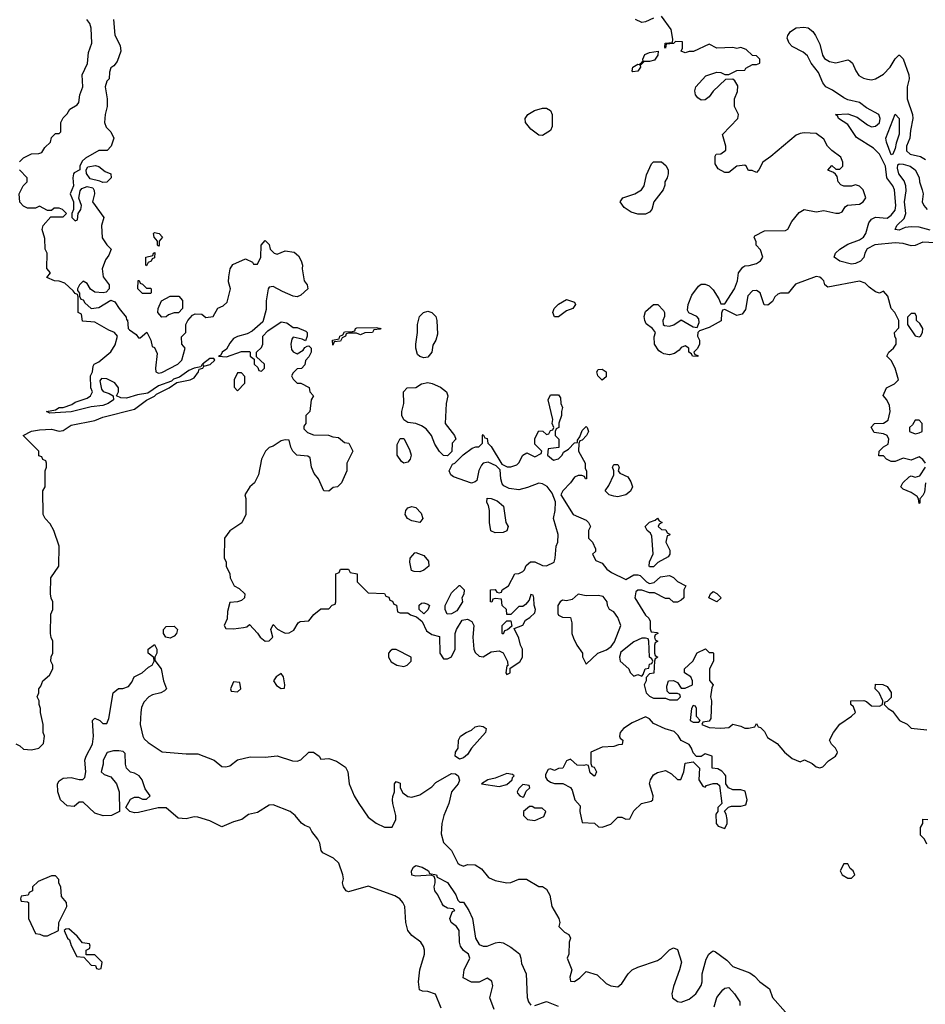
# Model space of a CAD drawing. Header units: inches. Extents: x 2380249 to 2585472, y 382747 to 546448.
# Tile 538 of 626: x 2530550 to 2535122, y 473497 to 478469. Entities that reach past the tile are written whole.
import ezdxf

# ---------------------------------------------------------------- set-up
doc = ezdxf.new("R2010")
doc.units = ezdxf.units.IN
doc.header["$MEASUREMENT"] = 0
doc.layers.add('C5437', color=7, linetype='Continuous')

msp = doc.modelspace()

# ---------------------------------------------------------------- linework, layer by layer
at = {"layer": 'C5437', "color": 4}
for points, elevation in [([(2530549.1, 477750.9), (2530569.1, 477770.9), (2530610, 477791.3), (2530647.3, 477792.7), (2530662, 477798), (2530676.4, 477823.6), (2530706, 477850), (2530710, 477874), (2530730, 477894), (2530750, 477894), (2530758, 477902), (2530758, 477950), (2530770, 477974), (2530790, 477994), (2530803.1, 478016.9), (2530840.4, 478039.6), (2530848.9, 478051.1), (2530854, 478090), (2530868.7, 478130), (2530866, 478190), (2530892.3, 478247.7), (2530897.5, 478302.5), (2530914.5, 478350), (2530910, 478426), (2530904, 478450), (2530888.7, 478470)], 36), ([(2531023, 478470), (2531030.7, 478390.7), (2531058, 478338), (2531061, 478310), (2531042, 478258), (2531024.7, 478235.3), (2531010, 478226), (2531003.6, 478203.6), (2531002, 478170), (2530990, 478158), (2530981, 478130), (2530992, 478070), (2530991.3, 478030), (2530981, 477990), (2530978, 477950), (2530986.4, 477926.4), (2531010, 477902), (2531024.7, 477870), (2531011.3, 477830), (2530990.9, 477809.1), (2530950, 477809), (2530882, 477770), (2530865.4, 477754.6), (2530854, 477730), (2530854, 477710), (2530824.7, 477695.3), (2530822, 477690), (2530818, 477670), (2530822, 477630), (2530804.7, 477590), (2530822, 477550), (2530822, 477510), (2530814, 477490), (2530814, 477470), (2530830, 477454), (2530842, 477458), (2530846, 477490), (2530859, 477510), (2530862, 477530), (2530848, 477568), (2530854.6, 477605.4), (2530864, 477616), (2530890, 477626), (2530919.8, 477619.8), (2530926.4, 477606.4), (2530927.3, 477590), (2530918, 477550), (2530974, 477470), (2530962.8, 477430), (2530967.1, 477367.1), (2530990, 477332), (2531012, 477310), (2530999.8, 477280.2), (2530983.5, 477256.5), (2530966, 477210), (2530971.3, 477170), (2531002, 477130), (2531002, 477110), (2530986.4, 477093.6), (2530970.9, 477089.1), (2530930, 477093.3), (2530907.5, 477107.5), (2530890, 477137.2), (2530870, 477148.7), (2530851.3, 477130), (2530842, 477110), (2530842, 477102), (2530852, 477088), (2530852, 477072), (2530858, 477058), (2530870, 477054), (2530879.6, 477039.6), (2530911.1, 477011.1), (2530950, 477015.5), (2531010, 477052), (2531030, 477044.7), (2531051.3, 477010), (2531086.8, 476966.8), (2531090, 476954), (2531094, 476954), (2531098, 476910), (2531103.5, 476903.5), (2531138.8, 476878.8), (2531150, 476862), (2531158, 476862), (2531191.3, 476891.3), (2531212, 476850), (2531218, 476818), (2531230, 476814), (2531243.6, 476783.6), (2531234.8, 476710), (2531238, 476690), (2531250, 476684), (2531267.1, 476687.1), (2531348.7, 476730), (2531368.7, 476750), (2531386, 476810), (2531368, 476830), (2531367.3, 476867.3), (2531388, 476890), (2531388, 476930), (2531398, 476950), (2531423.1, 476976.9), (2531436.4, 476983.6), (2531470, 476982), (2531490, 476964.7), (2531526, 476970), (2531550, 477012), (2531576.4, 477023.6), (2531598, 477042), (2531614, 477110), (2531604.7, 477144.7), (2531605.2, 477170), (2531612.7, 477210), (2531626.6, 477233.4), (2531690, 477262), (2531724.7, 477244.7), (2531730, 477234), (2531750, 477234), (2531768, 477270), (2531768.9, 477331.1), (2531790, 477354), (2531810, 477334), (2531814, 477310), (2531834, 477290), (2531850, 477284.7), (2531890, 477302), (2531935.3, 477295.3), (2531956.9, 477276.9), (2531971.6, 477251.6), (2531978, 477230), (2531976, 477210), (2531986.8, 477150), (2532002, 477130), (2532004.7, 477110), (2531970, 477077.2), (2531950, 477069.3), (2531930, 477073.2), (2531876, 477096), (2531830, 477122), (2531810, 477118), (2531804.7, 477110), (2531794.8, 477050), (2531794.4, 477005.6), (2531776.7, 476943.3), (2531723.8, 476896.2), (2531698, 476882), (2531650, 476869.2), (2531630, 476859), (2531610, 476835.3), (2531594.4, 476805.6), (2531572, 476790), (2531564.7, 476775.3), (2531554, 476770), (2531593.6, 476766.4), (2531670, 476794), (2531710, 476794), (2531714, 476790), (2531714, 476770), (2531734, 476754), (2531734, 476730), (2531752.7, 476712.7), (2531758, 476698), (2531770, 476694), (2531786, 476710), (2531786, 476730), (2531746, 476766), (2531746, 476790), (2531770, 476814), (2531778, 476830), (2531778, 476870), (2531802.7, 476897.3), (2531870, 476942.8), (2531898.8, 476938.8), (2531930, 476914), (2531950, 476914), (2531995.3, 476895.3), (2532002, 476890), (2532002, 476870), (2531992.7, 476847.3), (2531976.4, 476856.4), (2531930, 476866), (2531923.6, 476856.4), (2531918.8, 476830), (2531922.8, 476802.8), (2531930, 476792), (2531950, 476782), (2531980.4, 476799.6), (2531990, 476814), (2532000.4, 476819.6), (2532010, 476822), (2532022, 476810), (2532022, 476790), (2532010, 476766), (2531992.7, 476747.3), (2531990, 476726), (2531972.7, 476707.3), (2531950, 476706), (2531930, 476686), (2531922, 476670), (2531930, 476654), (2531950, 476634), (2531970, 476634), (2532011.1, 476611.1), (2532014, 476590), (2532034, 476570), (2532022, 476550), (2532014, 476490), (2531994, 476470), (2531994, 476430), (2531983.6, 476416.4), (2531983.6, 476403.6), (2532003.6, 476383.6), (2532032.7, 476372.7), (2532108.4, 476371.6), (2532130, 476362), (2532159.6, 476359.6), (2532190, 476334), (2532211.1, 476331.1), (2532232, 476290), (2532202, 476230), (2532202, 476190), (2532174, 476130), (2532154, 476110), (2532132.7, 476107.3), (2532110, 476088), (2532086, 476090), (2532059, 476150), (2532036.6, 476176.6), (2532022.7, 476210), (2532016, 476256), (2532004, 476264), (2531948.7, 476270), (2531929, 476290), (2531919, 476310), (2531910, 476346), (2531890, 476348), (2531870, 476342), (2531830, 476315.3), (2531810, 476308.7), (2531791.3, 476290), (2531771, 476250), (2531756, 476170), (2531736, 476130), (2531711.3, 476110), (2531686, 476070), (2531691, 476051), (2531692, 475970), (2531671.1, 475928.9), (2531611.6, 475888.4), (2531584.7, 475850), (2531582, 475750), (2531591.6, 475731.6), (2531592, 475710), (2531611.3, 475670), (2531612, 475650), (2531632, 475610), (2531657.3, 475597.3), (2531686, 475570), (2531684.7, 475550), (2531670, 475535.3), (2531649, 475529), (2531610, 475526), (2531599.6, 475480.4), (2531596.9, 475443.1), (2531582, 475410), (2531590, 475394), (2531630, 475392), (2531680.4, 475399.6), (2531696.4, 475403.6), (2531710, 475414), (2531751, 475371), (2531764.7, 475350), (2531790, 475331.3), (2531810, 475332), (2531828, 475350), (2531818, 475390), (2531830, 475414), (2531851.6, 475391.6), (2531876.9, 475376.9), (2531890, 475371.3), (2531910, 475372), (2531934.6, 475385.4), (2531956.4, 475423.6), (2531966, 475430), (2532010, 475434), (2532035.3, 475464.7), (2532070, 475494), (2532110, 475494), (2532127.3, 475512.7), (2532142, 475518), (2532146, 475530), (2532146, 475670), (2532162, 475678), (2532170, 475694), (2532210, 475694), (2532218, 475678), (2532254, 475670), (2532254, 475630), (2532310, 475574), (2532391.6, 475571.6), (2532398, 475558), (2532412.7, 475552.7), (2532418, 475538), (2532432.7, 475532.7), (2532438, 475518), (2532452.7, 475512.7), (2532458, 475478), (2532470, 475474), (2532510, 475474), (2532523.6, 475463.6), (2532552.7, 475452.7), (2532582, 475430), (2532603.5, 475383.5), (2532630, 475364.7), (2532670, 475354), (2532671.3, 475270), (2532690, 475241), (2532710, 475241), (2532730, 475252), (2532748.7, 475290), (2532748, 475370), (2532755.3, 475390), (2532784, 475436), (2532810, 475441), (2532832, 475430), (2532842, 475410), (2532838, 475350), (2532842, 475290), (2532850, 475274), (2532870, 475254), (2532890, 475252), (2532930, 475276), (2532970, 475282), (2532991.3, 475271.3), (2533012.7, 475227.3), (2533014, 475206), (2533010, 475206), (2533004.7, 475170), (2533010, 475162), (2533026, 475170), (2533026, 475194), (2533074.6, 475225.4), (2533088.7, 475250), (2533088, 475290), (2533078, 475310), (2533070, 475346), (2533046, 475394), (2533090, 475412), (2533104, 475436), (2533126, 475450), (2533150, 475474), (2533153.2, 475490), (2533147.3, 475512.7), (2533146, 475550), (2533142, 475562), (2533130, 475566), (2533122, 475538), (2533103.6, 475516.4), (2533090, 475506), (2533070, 475506), (2533030, 475466), (2533010, 475466), (2533008, 475490), (2532986, 475510), (2532982, 475542), (2532950, 475546), (2532938, 475542), (2532932.7, 475527.3), (2532926, 475530), (2532926, 475590), (2532950, 475592), (2532958, 475578), (2532970, 475574), (2532982, 475578), (2532986, 475590), (2533018, 475610), (2533048.9, 475671.1), (2533070, 475672), (2533090, 475682), (2533098, 475690), (2533107.3, 475712.7), (2533128.4, 475731.6), (2533150, 475732), (2533190, 475712), (2533210, 475711.3), (2533248, 475730), (2533254, 475750), (2533258, 475810), (2533266, 475830), (2533268, 475870), (2533244, 475950), (2533253.2, 475990), (2533254.6, 476034.6), (2533238, 476078), (2533212.1, 476112.1), (2533190, 476125.2), (2533170, 476129), (2533114.2, 476105.8), (2533070, 476095.1), (2533021.2, 476101.2), (2532994.6, 476114.6), (2532985.6, 476125.6), (2532979, 476150), (2532975.3, 476195.3), (2532955.3, 476215.3), (2532914.6, 476234.6), (2532890, 476228.7), (2532881.4, 476218.6), (2532867.5, 476192.5), (2532857.3, 476142.7), (2532850, 476135.3), (2532831, 476129), (2532740.2, 476160.2), (2532726, 476170), (2532718, 476190), (2532735.3, 476224.7), (2532746, 476230), (2532788.7, 476271.3), (2532834.6, 476305.4), (2532852.7, 476312.7), (2532867.3, 476312.7), (2532886, 476330), (2532886, 476370), (2532890, 476374), (2532898, 476358), (2532910, 476354), (2532914, 476330), (2532930, 476314), (2532984.7, 476224.7), (2533011, 476211), (2533030, 476210.8), (2533059.5, 476220.5), (2533069.4, 476230.6), (2533089.5, 476270.5), (2533110, 476281), (2533150, 476262), (2533182, 476278), (2533186, 476290), (2533150, 476326), (2533150, 476354), (2533170, 476392), (2533191.6, 476391.6), (2533210, 476374), (2533222, 476378), (2533230, 476394), (2533242, 476398), (2533246, 476410), (2533238, 476430), (2533242, 476450), (2533218, 476550), (2533230, 476574), (2533270, 476574), (2533279.6, 476559.6), (2533282, 476530), (2533291, 476511), (2533284.7, 476490), (2533284.7, 476470), (2533271.6, 476431.6), (2533271.3, 476410), (2533258, 476402), (2533254, 476390), (2533254, 476370), (2533271.3, 476350), (2533272, 476308), (2533218, 476302), (2533214, 476270), (2533244.7, 476244.7), (2533270, 476252), (2533288, 476270), (2533295.3, 476284.7), (2533320.4, 476299.6), (2533350, 476332), (2533366, 476334), (2533366, 476346), (2533378, 476362), (2533390, 476394), (2533410, 476414), (2533414, 476410), (2533422, 476390), (2533410.9, 476369.1), (2533390, 476346), (2533378, 476342), (2533372, 476328), (2533371, 476290), (2533404.7, 476230), (2533404.7, 476204.7), (2533411.6, 476188.4), (2533412, 476150), (2533406, 476150), (2533402, 476162), (2533387.3, 476167.3), (2533370, 476168), (2533350, 476158), (2533330.7, 476129.3), (2533291.3, 476090), (2533282, 476070), (2533344.7, 475970), (2533410, 475942), (2533422, 475930), (2533432, 475910), (2533422, 475890), (2533422, 475850), (2533442, 475830), (2533456.9, 475796.9), (2533456, 475784), (2533442, 475770), (2533458, 475738), (2533490, 475724.7), (2533514.8, 475694.8), (2533538, 475678), (2533610, 475642), (2533650, 475664.7), (2533670, 475664.7), (2533682, 475662), (2533714, 475630), (2533730, 475622), (2533753.6, 475626.4), (2533785.2, 475654.8), (2533830, 475662), (2533850, 475652), (2533870, 475632), (2533912, 475610), (2533902, 475590), (2533902, 475550), (2533890, 475538), (2533870, 475528), (2533850, 475528), (2533830, 475546), (2533810, 475546), (2533754.6, 475574.6), (2533730, 475575.3), (2533690, 475588.7), (2533670, 475588), (2533661, 475579), (2533656, 475550), (2533710, 475462), (2533726, 475446), (2533732, 475432), (2533732.7, 475392.7), (2533738, 475378), (2533770, 475374), (2533772, 475370), (2533758, 475362), (2533754, 475350), (2533758, 475338), (2533772, 475330), (2533758, 475322), (2533754, 475310), (2533754, 475270), (2533758, 475258), (2533772, 475250), (2533758, 475242), (2533754, 475230), (2533751.6, 475168.4), (2533730, 475166), (2533712.7, 475147.3), (2533712, 475130), (2533702, 475110), (2533712, 475070), (2533730, 475052), (2533750, 475042), (2533810, 475042), (2533830, 475034), (2533870, 475034), (2533886, 475050), (2533882, 475062), (2533870, 475066), (2533830, 475066), (2533818, 475078), (2533816.4, 475103.6), (2533826, 475130), (2533850, 475132), (2533870, 475122), (2533890, 475094), (2533910, 475094), (2533946, 475110), (2533946, 475130), (2533938, 475150), (2533906, 475170), (2533906, 475190), (2533948.7, 475230), (2533970, 475271.3), (2534011.3, 475291.3), (2534030, 475274), (2534050, 475274), (2534052, 475270), (2534052, 475230), (2534032, 475190), (2534032.7, 475132.7), (2534051.3, 475110), (2534044.7, 475095.3), (2534038, 475050), (2534042, 475030), (2534039.6, 474940.4), (2534030, 474926), (2533998, 474922), (2533994, 474910), (2534030, 474894), (2534090, 474892), (2534130, 474894), (2534150, 474912), (2534190, 474902), (2534210, 474892), (2534230, 474892), (2534262, 474898), (2534270, 474914), (2534278, 474898), (2534290, 474894), (2534310, 474874), (2534324.7, 474844.7), (2534374.4, 474814.4), (2534410.6, 474770.6), (2534450, 474738), (2534490, 474722), (2534511.1, 474731.1), (2534550, 474712), (2534570, 474696), (2534590, 474691), (2534604.7, 474695.3), (2534633.6, 474726.4), (2534668, 474750), (2534676.4, 474763.6), (2534678, 474770), (2534668, 474790), (2534648, 474810), (2534638, 474830), (2534658, 474870), (2534690, 474911.3), (2534750, 474951.3), (2534768.7, 474970), (2534759, 474999), (2534746, 475010), (2534746, 475030), (2534811, 475031), (2534825.4, 475025.4), (2534850, 475004.7), (2534890, 475002), (2534906, 475010), (2534908, 475030), (2534888, 475070), (2534869, 475089), (2534870, 475114), (2534908, 475112), (2534930, 475102), (2534950, 475072), (2534950, 475046), (2534930, 475026), (2534918, 475022), (2534914, 475010), (2534934, 474990), (2534956.9, 474976.9), (2534992, 474930), (2535031, 474911), (2535050, 474892), (2535130, 474882)], 36), ([(2533750, 478477.2), (2533710, 478459), (2533690, 478455.3), (2533658, 478470)], 36), ([(2535122, 476230), (2535110, 476248), (2535090, 476262), (2535050, 476244), (2535010, 476255.3), (2534970, 476238), (2534950, 476238), (2534926, 476250), (2534910, 476266), (2534887.3, 476267.3), (2534888, 476290), (2534910, 476312), (2534934.6, 476325.4), (2534938, 476350), (2534928.4, 476368.4), (2534910, 476378), (2534864, 476384), (2534848.9, 476411.1), (2534866, 476430), (2534910, 476431.3), (2534934, 476446), (2534944, 476490), (2534940.4, 476520.4), (2534928, 476550), (2534908.9, 476571.1), (2534926, 476610), (2534966, 476630), (2534986, 476650), (2534969, 476710), (2534950, 476748), (2534928, 476770), (2534938, 476790), (2534962, 476810), (2534975.3, 476830), (2534975.3, 476855.3), (2534968, 476870), (2534966, 476890), (2534987.3, 476912.7), (2534988, 476950), (2534968, 476990), (2534948.7, 477010), (2534932.9, 477072.9), (2534910, 477098), (2534890, 477088.7), (2534870, 477095.3), (2534838, 477118), (2534818.6, 477138.6), (2534790, 477149.2), (2534630, 477119), (2534615.3, 477130), (2534609, 477150), (2534600.2, 477160.2), (2534590, 477169), (2534570, 477172.3), (2534466.2, 477133.8), (2534430, 477088.7), (2534390, 477088.7), (2534376.9, 477083.1), (2534362, 477070), (2534350, 477046), (2534327.3, 477027.3), (2534308.4, 477028.4), (2534288, 477090), (2534270, 477102), (2534250, 477099), (2534225.8, 477074.2), (2534214.8, 477005.2), (2534197.3, 476982.7), (2534170, 476975.3), (2534110, 477006), (2534098, 477002), (2534092.7, 476987.3), (2534091.3, 476948.7), (2534030, 476915.3), (2533982, 476898), (2533974, 476890), (2533972, 476870), (2533982, 476850), (2533982, 476830), (2533972, 476808), (2533954, 476790), (2533958, 476778), (2533972.7, 476772.7), (2533972.7, 476767.3), (2533946, 476770), (2533942, 476782), (2533928, 476790), (2533928, 476810), (2533910, 476822), (2533890, 476814), (2533879.3, 476800.7), (2533855.9, 476784.1), (2533830, 476777.2), (2533801.2, 476781.2), (2533790, 476788), (2533777.2, 476797.2), (2533754, 476830), (2533752.9, 476867.1), (2533759, 476890), (2533744, 476910), (2533713.4, 476933.4), (2533705.1, 476950), (2533702.9, 476970), (2533710, 476994.8), (2533750, 477031), (2533770.9, 477030.9), (2533799.8, 476999.8), (2533804.7, 476990), (2533804.7, 476970), (2533796, 476950), (2533798, 476930), (2533804.5, 476924.5), (2533830, 476920.7), (2533852.5, 476927.5), (2533890, 476954), (2533950, 476918), (2533970, 476914), (2533980.4, 476939.6), (2533978, 476958), (2533968, 476970), (2533928, 476988), (2533922, 477002), (2533925.2, 477030), (2533942.9, 477077.1), (2533976.4, 477123.6), (2533990, 477134), (2534010, 477134), (2534030, 477124.7), (2534050, 477104.7), (2534079.8, 477059.8), (2534090, 477034), (2534110, 477034), (2534159, 477110), (2534173.2, 477150), (2534179, 477190), (2534200.9, 477219.1), (2534210, 477226), (2534232.7, 477227.3), (2534270, 477238), (2534289, 477251), (2534302, 477270), (2534290, 477306), (2534268, 477330), (2534267.3, 477347.3), (2534258, 477370), (2534262, 477378), (2534310, 477402), (2534416.4, 477403.6), (2534428.4, 477411.6), (2534448.7, 477450), (2534485.2, 477494.8), (2534510, 477511.3), (2534570, 477498), (2534610, 477504.7), (2534670, 477492), (2534687.3, 477492.7), (2534702, 477498), (2534716.4, 477523.6), (2534728.4, 477531.6), (2534790, 477538), (2534808, 477550), (2534822, 477570), (2534808.7, 477610), (2534790, 477628.7), (2534770, 477635.3), (2534748.9, 477628.9), (2534710, 477628), (2534694.6, 477634.6), (2534682, 477650), (2534676.4, 477676.4), (2534668.7, 477688.7), (2534658, 477698), (2534629.1, 477709.1), (2534650, 477732), (2534670, 477714), (2534690, 477714), (2534706, 477730), (2534706, 477750), (2534694.6, 477774.6), (2534650, 477808), (2534628.7, 477830), (2534610, 477866), (2534570, 477894), (2534510, 477898), (2534490, 477895.1), (2534470, 477885.2), (2534342, 477778), (2534301, 477750), (2534282, 477710), (2534270, 477698), (2534247.3, 477707.3), (2534230, 477708), (2534218, 477730), (2534210, 477734), (2534170, 477728.7), (2534130, 477698), (2534110, 477698), (2534076.4, 477716.4), (2534061.2, 477741.2), (2534060.4, 477779.6), (2534066, 477790), (2534090, 477791.3), (2534115.3, 477810), (2534115.3, 477830), (2534098, 477890), (2534175.3, 477970), (2534178, 477990), (2534158, 478030), (2534158, 478070), (2534173.6, 478106.4), (2534174.6, 478134.6), (2534160.4, 478160.4), (2534150, 478168), (2534112.7, 478167.3), (2534050, 478108), (2534030, 478079), (2534010, 478064), (2533990, 478062), (2533973.6, 478073.6), (2533962, 478090), (2533959, 478110), (2533964, 478130), (2534014, 478186), (2534070, 478204.7), (2534090, 478202), (2534110, 478192), (2534130, 478192), (2534170, 478212), (2534210, 478214), (2534216.4, 478223.6), (2534250, 478242), (2534270, 478242), (2534286, 478250), (2534286, 478270), (2534270, 478286), (2534250, 478288), (2534218, 478318), (2534190, 478328.7), (2534170, 478324), (2534150, 478329), (2534070, 478326), (2534030, 478346), (2533951.1, 478308.9), (2533930, 478308.7), (2533910, 478302), (2533888.7, 478310), (2533895.3, 478324.7), (2533896.4, 478356.4), (2533861, 478359), (2533850, 478348.7), (2533814, 478346), (2533810, 478326), (2533806, 478330), (2533808.9, 478351.1), (2533846, 478354), (2533848, 478370), (2533839, 478419), (2533790, 478486)], 36), ([(2535170, 477342.7), (2535110, 477345.2), (2535070, 477329.3), (2535050, 477326.6), (2535010, 477338), (2534970, 477341.6), (2534867.7, 477332.3), (2534828.7, 477311.3), (2534816.4, 477290), (2534812, 477268), (2534794.8, 477250), (2534770, 477238.4), (2534750, 477235.1), (2534690, 477249.5), (2534662, 477270), (2534668.7, 477290), (2534689.6, 477310.3), (2534730, 477335.8), (2534790, 477358), (2534810, 477370.7), (2534821.6, 477390), (2534836.4, 477443.6), (2534850, 477461.6), (2534870, 477472.4), (2534930, 477466.4), (2534950, 477481.6), (2534970, 477507.7), (2534972.6, 477530), (2534965.6, 477610), (2534958.4, 477630), (2534927.3, 477670), (2534920.5, 477730), (2534889.7, 477790), (2534860.9, 477820.9), (2534773.7, 477873.7), (2534730, 477939.3), (2534684, 477970), (2534680.4, 477980.4), (2534668, 477990), (2534730, 477993.4), (2534754, 477986), (2534777, 477977), (2534830, 477938), (2534850, 477928.4), (2534870, 477930.6), (2534890, 477948), (2534894.3, 477970), (2534887, 477990), (2534824.4, 478024.4), (2534790, 478051.6), (2534730, 478065.1), (2534710, 478074), (2534653.7, 478113.7), (2534619.3, 478130), (2534605.1, 478150), (2534583, 478203), (2534546, 478250), (2534527, 478287), (2534504.8, 478304.8), (2534450, 478334), (2534434, 478350), (2534424, 478376), (2534428, 478390), (2534442, 478410), (2534470, 478427.3), (2534508, 478432), (2534530, 478427.7), (2534554, 478410), (2534567.3, 478390), (2534590, 478344.7), (2534602.8, 478290), (2534613.4, 478273.4), (2534638.5, 478258.5), (2534670, 478250.8), (2534730, 478266.8), (2534741.4, 478261.4), (2534754.8, 478250), (2534770.7, 478210), (2534786.9, 478186.9), (2534810, 478173.4), (2534830, 478168), (2534850, 478166), (2534870, 478170.6), (2534910, 478193.4), (2534943.7, 478230), (2534970, 478271.3), (2534988.7, 478290), (2534992, 478290), (2535010, 478272), (2535039.3, 478190), (2535040.4, 478170), (2535030.5, 478130), (2535030.4, 478070), (2535056.9, 477990), (2535059, 477970), (2535046.5, 477910), (2535044.2, 477870), (2535027.2, 477830), (2535026.1, 477806.1), (2535046, 477790), (2535097.7, 477777.7), (2535122.3, 477762.3)], 32), ([(2530530, 474812), (2530550, 474802), (2530570, 474784.7), (2530610, 474782), (2530646, 474790), (2530670, 474814), (2530675.3, 474850), (2530668.7, 474870), (2530668.7, 474910), (2530655.3, 474970), (2530655.3, 474990), (2530648, 475010), (2530648, 475030), (2530638, 475050), (2530646, 475070), (2530646, 475090), (2530656.4, 475103.6), (2530666, 475130), (2530700.4, 475159.6), (2530718, 475190), (2530718, 475210), (2530708, 475230), (2530708.4, 475251.6), (2530718, 475270), (2530718, 475330), (2530708.4, 475348.4), (2530706, 475370), (2530707.3, 475467.3), (2530718, 475490), (2530718, 475530), (2530708.4, 475548.4), (2530706, 475570), (2530708, 475650), (2530748, 475710), (2530748.7, 475810), (2530722, 475890), (2530703.1, 475923.1), (2530678, 475950), (2530668.7, 475970), (2530666, 476090), (2530678, 476110), (2530678, 476190), (2530686, 476210), (2530686, 476230), (2530682, 476242), (2530667.3, 476247.3), (2530662, 476262), (2530647.3, 476267.3), (2530646, 476290), (2530568, 476370), (2530609.5, 476390.5), (2530650, 476397.3), (2530710, 476400.7), (2530750, 476390.7), (2530770, 476394), (2530810, 476420.7), (2530930, 476445.5), (2530970, 476461.6), (2531130, 476502.8), (2531190, 476546.8), (2531230, 476567.3), (2531241.3, 476578.7), (2531305.2, 476610), (2531343.7, 476636.3), (2531410, 476651), (2531430, 476661), (2531453.2, 476690), (2531456.4, 476703.6), (2531475.3, 476710), (2531480.2, 476719.8), (2531512, 476728), (2531535.3, 476750), (2531530, 476758), (2531510, 476757.2), (2531472, 476730), (2531478, 476722), (2531470, 476726), (2531464.7, 476715.3), (2531430, 476709), (2531403.4, 476696.6), (2531355.9, 476664.1), (2531326.7, 476653.3), (2531316.3, 476643.7), (2531250, 476619.5), (2531197.3, 476582.7), (2531145.1, 476574.9), (2531090, 476557.6), (2531060.1, 476560.1), (2531038, 476570), (2531048, 476590), (2531048.7, 476610), (2531030, 476635.3), (2530990, 476655.3), (2530963.6, 476656.4), (2530954, 476646), (2530963.6, 476603.6), (2530971.6, 476591.6), (2531002, 476582), (2531022, 476570), (2531022.8, 476550), (2530996, 476530), (2530970, 476520.9), (2530910, 476514), (2530810, 476489.2), (2530702, 476482), (2530686, 476490), (2530730, 476498), (2530750, 476511.3), (2530770, 476511.3), (2530814, 476526), (2530830, 476538), (2530890, 476558), (2530908, 476570), (2530918, 476590), (2530909.1, 476609.1), (2530908, 476670), (2530918, 476690), (2530920.4, 476719.6), (2530926, 476730), (2530950, 476742), (2531010, 476792), (2531032.7, 476827.3), (2531044, 476870), (2531028.7, 476890), (2531000.5, 476900.5), (2530930, 476942), (2530867.3, 476947.3), (2530862, 476982), (2530846, 476990), (2530846, 477070), (2530842, 477082), (2530830, 477086), (2530820.4, 477100.4), (2530778, 477138), (2530750, 477149), (2530726, 477150), (2530687.3, 477167.3), (2530706, 477190), (2530687.3, 477212.7), (2530688, 477290), (2530678, 477310), (2530676.4, 477363.6), (2530664, 477410), (2530668.7, 477430), (2530707.3, 477472.7), (2530770, 477474), (2530786, 477490), (2530766, 477510), (2530750, 477518), (2530723.6, 477516.4), (2530710, 477506), (2530690, 477506), (2530650, 477528), (2530630, 477518), (2530590, 477518), (2530570, 477528), (2530550, 477548), (2530548, 477590), (2530568, 477630), (2530588, 477650), (2530588, 477670), (2530548.7, 477710)], 36), ([(2535146.3, 477406.3), (2535090, 477420.5), (2535050, 477423), (2535020.9, 477419.1), (2534990, 477406), (2534969.6, 477409.6), (2534978, 477430), (2535015.6, 477464.4), (2535023, 477490), (2535017.2, 477550), (2535025.1, 477605.1), (2535023.5, 477630), (2535015.2, 477655.2), (2534987.8, 477690), (2534981, 477719), (2534983.9, 477736.1), (2534990, 477740.7), (2535010, 477738.7), (2535044.7, 477730), (2535070.6, 477710), (2535090, 477671.3), (2535092, 477650), (2535106.7, 477610), (2535110.3, 477590), (2535105.3, 477550), (2535114, 477530), (2535130.5, 477510)], 28), ([(2535122, 476130), (2535116.9, 476083.1), (2535110, 476066), (2535094, 476050), (2535094, 476030), (2535090, 476026), (2535088, 476050), (2535080.4, 476060.4), (2535050, 476082), (2535010, 476098), (2534998, 476110), (2535008, 476130), (2535040.2, 476159.8), (2535050, 476164.7), (2535070, 476158), (2535094.6, 476165.4), (2535122, 476210)], 36), ([(2532677.5, 473477.5), (2532648.4, 473548.4), (2532610, 473562), (2532583.1, 473563.1), (2532568, 473570), (2532564, 473610), (2532569.2, 473670), (2532594, 473750), (2532594, 473770), (2532589.1, 473789.1), (2532575.3, 473810), (2532530, 473844), (2532509.5, 473869.5), (2532499, 473910), (2532494, 473990), (2532484, 474010), (2532468.7, 474030), (2532444.1, 474044.1), (2532310, 474092.7), (2532210, 474064), (2532198, 474070), (2532184, 474090), (2532179, 474110), (2532184, 474130), (2532181.2, 474150), (2532161.2, 474210), (2532134.8, 474234.8), (2532080.9, 474260.9), (2532072.7, 474272.7), (2532064.5, 474310), (2532055.1, 474330), (2532024, 474370), (2532014, 474390), (2531990, 474399), (2531972.1, 474412.1), (2531940.9, 474450), (2531916, 474470), (2531830, 474504.5), (2531810, 474502), (2531750, 474466), (2531705.5, 474454.5), (2531670.7, 474429.3), (2531630, 474418), (2531570, 474392.7), (2531510, 474422.7), (2531450, 474442), (2531430, 474444), (2531390, 474432.7), (2531350, 474437.2), (2531290, 474488.7), (2531248.9, 474488.9), (2531150, 474465.2), (2531130, 474464), (2531106, 474470), (2531086, 474490), (2531110, 474532), (2531130, 474542), (2531150, 474542), (2531170, 474532), (2531190, 474532), (2531208, 474550), (2531184, 474584), (2531169, 474630), (2531153.2, 474650), (2531130, 474664), (2531109.2, 474669.2), (2531089, 474689), (2531084, 474710), (2531083.1, 474763.1), (2531072.7, 474772.7), (2531050, 474777.2), (2531023.5, 474776.5), (2530991.3, 474768.7), (2530971.3, 474730), (2530971.3, 474710), (2530962, 474670), (2530976.9, 474656.9), (2531010, 474644.7), (2531038.8, 474610), (2531051.3, 474570), (2531054, 474470), (2531014, 474450), (2530971.1, 474448.9), (2530930, 474462), (2530870, 474518), (2530850, 474518), (2530824.7, 474495.3), (2530790, 474499), (2530755.3, 474530), (2530742, 474570), (2530741.2, 474610), (2530750, 474624.7), (2530770, 474638.8), (2530810, 474642.8), (2530850, 474631.3), (2530868.4, 474631.6), (2530878, 474642), (2530884, 474670), (2530879, 474730), (2530885.2, 474750), (2530918, 474810), (2530922, 474850), (2530918, 474930), (2530930, 474942), (2530954, 474930), (2530970, 474914), (2530990, 474914), (2531000.4, 474939.6), (2531022, 475070), (2531049.3, 475090.7), (2531070, 475091.3), (2531099, 475101), (2531116.4, 475123.6), (2531128, 475150), (2531168.9, 475171.1), (2531200.2, 475199.8), (2531218, 475210), (2531228, 475230), (2531227.3, 475247.3), (2531198, 475270), (2531198, 475290), (2531230, 475314), (2531242, 475290), (2531242, 475270), (2531232, 475250), (2531232.7, 475232.7), (2531264.7, 475190), (2531276, 475130), (2531291, 475090), (2531281, 475079), (2531262, 475070), (2531220.5, 475059.5), (2531202, 475050), (2531177.3, 475022.7), (2531165.2, 474994.8), (2531160.7, 474970), (2531158.8, 474910), (2531171, 474850), (2531178, 474838), (2531198, 474818), (2531270, 474771.3), (2531390, 474761), (2531450, 474761), (2531532, 474730), (2531570, 474698), (2531590, 474696), (2531610, 474701), (2531650, 474730.7), (2531713.6, 474746.4), (2531790, 474744), (2531850, 474750.8), (2531926.4, 474726.4), (2531950, 474724.7), (2531970, 474732), (2532009.5, 474770.5), (2532034, 474770), (2532062, 474750), (2532070, 474734), (2532110, 474738), (2532150, 474724.9), (2532194.9, 474694.9), (2532207.3, 474670), (2532214, 474610), (2532238.8, 474550), (2532262.8, 474510), (2532310, 474441), (2532350, 474412), (2532391.6, 474391.6), (2532430, 474392), (2532449, 474430), (2532449, 474450), (2532433.2, 474510), (2532432.7, 474530), (2532433.2, 474546.8), (2532442, 474570), (2532442, 474610), (2532450, 474622), (2532470, 474614), (2532471, 474590), (2532484, 474564), (2532510, 474546.8), (2532530, 474542.8), (2532570, 474554.8), (2532630, 474595.5), (2532650, 474617.1), (2532730, 474662), (2532750, 474660.7), (2532762.8, 474650), (2532770, 474628), (2532764, 474610), (2532730.4, 474569.6), (2532716.4, 474510), (2532690.6, 474450), (2532680.7, 474410), (2532676.9, 474356.9), (2532690, 474314), (2532730, 474274), (2532762, 474210), (2532770, 474202), (2532790, 474194), (2532810, 474202), (2532850, 474201), (2532881.4, 474181.4), (2532916.7, 474136.7), (2532950, 474121.6), (2533010, 474110.4), (2533030, 474112.4), (2533070, 474128), (2533107.9, 474127.9), (2533170, 474091), (2533190, 474091), (2533210, 474078), (2533227.1, 474047.1), (2533236, 473990), (2533271, 473930), (2533276, 473910), (2533272, 473890), (2533301, 473861), (2533322, 473850), (2533331.1, 473831.1), (2533324.7, 473810), (2533322, 473750), (2533314, 473730), (2533338, 473670), (2533326.4, 473633.6), (2533330, 473614), (2533350, 473612), (2533378, 473630), (2533410, 473662), (2533465.4, 473645.4), (2533510, 473602), (2533534, 473590), (2533570, 473584.7), (2533590, 473602), (2533622, 473650), (2533642, 473670), (2533670, 473684.7), (2533770, 473718), (2533790, 473731), (2533830, 473771), (2533850, 473782), (2533870, 473774), (2533890.8, 473710), (2533881, 473670), (2533850, 473586), (2533842.8, 473550), (2533844.7, 473530), (2533870, 473511.3), (2533890, 473507.7), (2533930, 473522.8), (2533964, 473550), (2533990, 473592), (2533995.1, 473610), (2533996, 473650), (2534014.8, 473725.2), (2534029, 473750), (2534040.2, 473759.8), (2534050, 473766), (2534062, 473762), (2534119.9, 473719.9), (2534150, 473687.3), (2534236.3, 473656.3), (2534259.3, 473639.3), (2534286.8, 473610), (2534334.4, 473574.4), (2534351.1, 473531.1), (2534416.7, 473456.7)], 32), ([(2535130, 474306), (2535118, 474330), (2535098, 474350), (2535098, 474390), (2535108.7, 474410), (2535109, 474431), (2535134, 474430)], 32), ([(2532945.2, 473470), (2532922.7, 473530), (2532939, 473590), (2532934, 473614), (2532910, 473628.7), (2532870, 473609), (2532830, 473609.3), (2532789.2, 473630), (2532794, 473670), (2532822, 473730), (2532815.3, 473750), (2532790, 473769), (2532774.5, 473790), (2532769.4, 473810), (2532769.3, 473869.3), (2532755.3, 473890), (2532729, 473910), (2532722, 473930), (2532735.3, 473964.7), (2532746, 473970), (2532738, 473978), (2532710, 473982), (2532690, 473994), (2532683.3, 474003.3), (2532661.2, 474050), (2532645.2, 474070), (2532642, 474090), (2532648, 474110), (2532647.3, 474127.3), (2532642, 474142), (2532628, 474148), (2532550, 474144), (2532530, 474148.7), (2532528, 474170), (2532538, 474190), (2532550, 474198), (2532582, 474190), (2532614, 474170), (2532618, 474158), (2532654, 474150), (2532658, 474138), (2532710, 474111), (2532751, 474050), (2532762, 474022), (2532772.7, 474012.7), (2532790, 474012), (2532818, 473970), (2532836, 473930), (2532850.4, 473830.4), (2532870, 473798), (2532890, 473791), (2532910, 473790.8), (2532952.1, 473807.9), (2532970, 473810.8), (2532990, 473807.7), (2533030, 473784.9), (2533072.4, 473752.4), (2533080.7, 473730), (2533082.5, 473702.5), (2533106, 473650), (2533111.1, 473531.1), (2533118, 473510), (2533130, 473492)], 28), ([(2534055.9, 473484.1), (2534070, 473531.3), (2534099, 473570), (2534110, 473578.8), (2534130, 473581), (2534158, 473550), (2534184.7, 473510), (2534184.7, 473490)], 28), ([(2533150, 473491.3), (2533210, 473511.3), (2533268, 473488)], 28)]:
    msp.add_lwpolyline(points, dxfattribs=dict(at, elevation=elevation))
for points, elevation in [([(2533730, 478257.2), (2533702, 478258), (2533682, 478238), (2533684.7, 478230), (2533670, 478209.3), (2533645.6, 478205.6), (2533642, 478210), (2533646, 478230), (2533670, 478244.7), (2533678, 478242), (2533688.9, 478251.1), (2533698, 478262), (2533695.3, 478270), (2533706.6, 478293.4), (2533730, 478304), (2533774, 478310), (2533771.3, 478290), (2533754.8, 478265.2)], 36), ([(2533190, 477883.7), (2533170, 477886), (2533130, 477916), (2533102.7, 477950), (2533101.2, 477970), (2533115.3, 477990), (2533149.7, 478010.3), (2533190, 478021.6), (2533210, 478021.6), (2533230.3, 478010.3), (2533238, 477990), (2533237.3, 477930), (2533230, 477909.3)], 36), ([(2534950, 477786.6), (2534926, 477850), (2534922.7, 477870), (2534970, 477991.3), (2534990.6, 477970), (2534990.4, 477890.3), (2534974.4, 477845.6), (2534970, 477818), (2534958, 477790)], 28), ([(2533710, 477486.6), (2533670, 477487), (2533637.5, 477497.5), (2533601.2, 477521.2), (2533582, 477550), (2533595.3, 477570), (2533655.3, 477590), (2533689.5, 477610.5), (2533702.7, 477630), (2533713.8, 477686.2), (2533739.3, 477740.7), (2533750, 477750.8), (2533790, 477750.5), (2533812.4, 477732.4), (2533823, 477710), (2533824, 477690), (2533818.8, 477670), (2533807.3, 477650), (2533806.8, 477633.2), (2533798, 477610), (2533751, 477550), (2533740.7, 477510), (2533730, 477497.2)], 36), ([(2530970, 477646), (2530954, 477654), (2530905.2, 477665.2), (2530887.3, 477692.7), (2530886, 477710), (2530894.6, 477725.4), (2530933.2, 477733.2), (2530950, 477727.3), (2530982, 477702), (2531010, 477691.3), (2531011.3, 477670), (2530990, 477648.7)], 36), ([(2531250, 477326), (2531246, 477330), (2531246, 477350), (2531228, 477370), (2531226, 477390), (2531230, 477394), (2531254, 477390), (2531271.1, 477371.1), (2531254, 477350), (2531254, 477330)], 36), ([(2531190, 477226), (2531186, 477230), (2531186, 477270), (2531222, 477278), (2531226, 477290), (2531232.7, 477292.7), (2531230, 477266), (2531218, 477262), (2531214, 477250), (2531198, 477242)], 36), ([(2531190, 477114), (2531210, 477114), (2531214, 477110), (2531214, 477090), (2531210, 477086), (2531170, 477086), (2531146, 477110), (2531147.3, 477152.7), (2531152.7, 477152.7), (2531158, 477138), (2531170, 477134)], 36), ([(2531267.3, 476967.3), (2531248, 476990), (2531248.9, 477011.1), (2531266, 477050), (2531310, 477072), (2531352.7, 477072.7), (2531371.6, 477051.6), (2531372, 477010), (2531351, 476989), (2531330, 476988.7), (2531301, 476979), (2531290, 476968)], 36), ([(2533250, 476968.7), (2533242, 476990), (2533248.7, 477010), (2533270, 477032), (2533310, 477056), (2533350, 477042), (2533356, 477030), (2533342, 477010), (2533310, 476998), (2533270, 476968.7)], 36), ([(2532590, 476762), (2532570, 476768.7), (2532559, 476779), (2532549, 476810), (2532549, 476830), (2532559, 476890), (2532559, 476930), (2532569, 476970), (2532589.3, 476990.7), (2532610, 476996.3), (2532630.3, 476990.3), (2532650.6, 476970), (2532656.3, 476950), (2532658.8, 476881.2), (2532651.3, 476850), (2532635.3, 476824.7), (2532630.7, 476789.3), (2532610, 476764)], 36), ([(2535070, 476986), (2535050, 476986), (2535032.7, 476967.3), (2535032, 476930), (2535070, 476872), (2535090, 476866.8), (2535098, 476870), (2535108, 476890), (2535108.7, 476910), (2535094.6, 476934.6), (2535078, 476950), (2535078, 476970)], 36), ([(2532270, 476878), (2532250, 476886), (2532210, 476886), (2532198, 476882), (2532194, 476870), (2532178, 476862), (2532170, 476846), (2532138, 476842), (2532130, 476826), (2532128.9, 476851.1), (2532162, 476858), (2532166, 476870), (2532182, 476878), (2532190, 476892), (2532230, 476894), (2532242, 476898), (2532246, 476910), (2532252.7, 476912.7), (2532350, 476914), (2532374, 476910), (2532370, 476906), (2532338, 476902), (2532331.1, 476888.9), (2532292.7, 476887.3)], 36), ([(2533490, 476648), (2533469, 476670), (2533464, 476690), (2533470, 476702), (2533490, 476704.7), (2533511, 476690), (2533510, 476666)], 36), ([(2531670, 476686), (2531650, 476686), (2531632, 476650), (2531632.7, 476612.7), (2531650, 476594), (2531687.3, 476632.7), (2531687.3, 476667.3)], 36), ([(2532710, 476266), (2532690, 476268), (2532670, 476288), (2532646, 476326), (2532629, 476370), (2532602, 476402), (2532578, 476418), (2532550, 476429), (2532510, 476434), (2532489, 476449), (2532479, 476470), (2532479, 476490), (2532488.7, 476530), (2532488, 476590), (2532506, 476610), (2532550, 476611.3), (2532578, 476630), (2532610, 476636.3), (2532632.3, 476632.3), (2532673.8, 476613.8), (2532704, 476590), (2532710.6, 476570), (2532703, 476530), (2532697.3, 476430), (2532744.7, 476370), (2532752, 476350), (2532734, 476330), (2532731.6, 476288.4)], 36), ([(2535090, 476446), (2535070, 476446), (2535056.9, 476423.1), (2535042, 476410), (2535042, 476390), (2535070, 476378), (2535090, 476382), (2535106, 476390), (2535106, 476430)], 36), ([(2532490, 476229), (2532478, 476238), (2532455.3, 476270), (2532456.4, 476323.6), (2532470, 476354), (2532490, 476354), (2532518, 476298), (2532526, 476270), (2532521, 476250), (2532510, 476235.3)], 36), ([(2533570, 476059), (2533550, 476062), (2533526, 476070), (2533506, 476090), (2533524, 476116), (2533549, 476170), (2533548.7, 476190), (2533542, 476210), (2533550, 476222), (2533570, 476222), (2533576, 476210), (2533572, 476190), (2533579.6, 476179.6), (2533619.8, 476159.8), (2533635.5, 476135.5), (2533642.8, 476110), (2533632.7, 476087.3), (2533610, 476069.3)], 36), ([(2532950, 475878), (2532928.4, 475888.4), (2532922, 475930), (2532922, 475990), (2532916.4, 476016.4), (2532908, 476030), (2532910, 476052), (2532930, 476051.3), (2532959.6, 476039.6), (2532991.6, 476011.6), (2533004.7, 475930), (2533016, 475910), (2533010, 475888), (2532990, 475879)], 36), ([(2532570, 475929), (2532530, 475939), (2532508, 475950), (2532495.3, 475970), (2532499, 475990), (2532510, 476004.7), (2532530, 476010.8), (2532550, 476006), (2532576.8, 475976.8), (2532584.7, 475950)], 36), ([(2533730, 475706), (2533728, 475710), (2533728.9, 475731.1), (2533748.4, 475771.6), (2533740.4, 475860.4), (2533735.3, 475875.3), (2533718, 475890), (2533708, 475910), (2533730, 475932), (2533758, 475942), (2533770, 475952), (2533778, 475938), (2533794, 475930), (2533778, 475922), (2533774, 475910), (2533790, 475894), (2533812.7, 475892.7), (2533818, 475878), (2533831.6, 475871.6), (2533830, 475866), (2533818, 475862), (2533812, 475830), (2533832, 475790), (2533832, 475770), (2533823.6, 475756.4), (2533771.6, 475728.4), (2533750, 475706)], 36), ([(2532570, 475681.2), (2532542, 475682), (2532528, 475688), (2532519, 475730), (2532522, 475750), (2532544, 475776), (2532550, 475778), (2532590, 475762.8), (2532614, 475734), (2532616, 475710), (2532590, 475689.2)], 36), ([(2532707.3, 475467.3), (2532698, 475490), (2532698, 475510), (2532730, 475574), (2532768.4, 475611.6), (2532771.6, 475611.6), (2532794, 475590), (2532791.6, 475568.4), (2532782, 475550), (2532784.7, 475530), (2532756.9, 475483.1), (2532730, 475468)], 36), ([(2533370, 475568.7), (2533339.1, 475540.9), (2533310, 475534), (2533290, 475537.2), (2533278, 475530), (2533267.3, 475510), (2533267.3, 475470), (2533270, 475462), (2533290, 475451.3), (2533330.7, 475450.7), (2533336.9, 475423.1), (2533338, 475370), (2533345.4, 475345.4), (2533362, 475310), (2533390.7, 475270.7), (2533391.3, 475251.3), (2533410, 475214), (2533468, 475270), (2533512.9, 475287.1), (2533536.5, 475303.5), (2533553.2, 475326.8), (2533585.2, 475410), (2533569.4, 475449.4), (2533550, 475478), (2533528, 475490), (2533518, 475510), (2533515.3, 475530), (2533496, 475556), (2533470, 475561.2), (2533410, 475559.3)], 36), ([(2534070, 475528.7), (2534029, 475549), (2534038, 475570), (2534050, 475582), (2534070, 475572), (2534092, 475550)], 36), ([(2532590, 475468), (2532566, 475490), (2532567.3, 475512.7), (2532578, 475522), (2532590, 475524.7), (2532610, 475518), (2532618, 475510), (2532610.9, 475489.1)], 36), ([(2531310, 475345.2), (2531288, 475350), (2531275.3, 475370), (2531275.3, 475390), (2531290, 475404.7), (2531330, 475406), (2531346, 475390), (2531341, 475370), (2531330, 475355.3)], 32), ([(2532990, 475366), (2532986, 475370), (2532986, 475410), (2533010, 475434), (2533030, 475434), (2533034, 475406), (2533012.7, 475387.3), (2532998, 475382)], 36), ([(2533710, 475346), (2533690, 475346), (2533650, 475328), (2533585.4, 475274.6), (2533578, 475250), (2533582, 475230), (2533624.7, 475190), (2533631.6, 475171.6), (2533650, 475154), (2533670, 475162), (2533690, 475154), (2533698, 475162), (2533708, 475190), (2533726, 475194), (2533730, 475214), (2533742, 475218), (2533746, 475230), (2533742, 475242), (2533728.9, 475248.9), (2533726, 475330), (2533722, 475342)], 36), ([(2532450, 475288), (2532430, 475288), (2532419.6, 475280.4), (2532412, 475270), (2532412, 475250), (2532425.4, 475225.4), (2532454, 475210), (2532490, 475202), (2532506, 475210), (2532526, 475230), (2532526, 475250)], 36), ([(2531870, 475168), (2531844.7, 475150), (2531832, 475130), (2531846, 475106), (2531870, 475092), (2531886, 475094), (2531888, 475110), (2531882, 475150)], 36), ([(2531630, 475126), (2531614, 475090), (2531618, 475078), (2531650, 475074), (2531666, 475090), (2531662, 475122)], 36), ([(2533950, 475006), (2533942, 474990), (2533934, 474930), (2533950, 474922), (2533970, 474922), (2533978, 474922), (2533986, 474930), (2533966, 474950), (2533966, 474990), (2533962, 475002)], 36), ([(2533710, 474948), (2533642.5, 474917.5), (2533598, 474890), (2533582, 474870), (2533578, 474850), (2533581, 474841), (2533594, 474830), (2533591.6, 474808.4), (2533572.7, 474807.3), (2533550, 474798), (2533490, 474795.3), (2533434, 474770), (2533432.7, 474712.7), (2533438, 474698), (2533450, 474694), (2533462, 474670), (2533454, 474650), (2533450, 474648), (2533430, 474666), (2533422, 474702), (2533410, 474706), (2533398, 474702), (2533364, 474704), (2533330, 474735.3), (2533310, 474726), (2533291.3, 474688.7), (2533270, 474688), (2533250, 474678), (2533230, 474686), (2533218, 474682), (2533203.6, 474656.4), (2533203.6, 474643.6), (2533212, 474630), (2533230, 474618), (2533250, 474611.3), (2533291.1, 474611.1), (2533331.1, 474591.1), (2533338.8, 474578.8), (2533352, 474530), (2533379.6, 474499.6), (2533378, 474470), (2533390, 474414), (2533451.1, 474411.1), (2533472.7, 474392.7), (2533490, 474392), (2533533.6, 474406.4), (2533570, 474442), (2533590, 474442), (2533610, 474432), (2533630, 474434), (2533650, 474474), (2533689, 474511), (2533738, 474522), (2533746, 474530), (2533748, 474550), (2533728.7, 474610), (2533734, 474630), (2533750, 474656), (2533770, 474666.8), (2533810, 474678), (2533839.8, 474659.8), (2533870, 474632), (2533887.3, 474632.7), (2533902, 474670), (2533910, 474714), (2533950, 474722), (2533982, 474690), (2533978, 474630), (2533998, 474598), (2534010, 474594), (2534018, 474602), (2534050, 474612), (2534071.6, 474611.6), (2534082, 474602), (2534094, 474510), (2534074, 474490), (2534074, 474470), (2534063.6, 474456.4), (2534066, 474410), (2534076.9, 474396.9), (2534110, 474384.7), (2534122, 474410), (2534122, 474430), (2534116.4, 474456.4), (2534107.3, 474472.7), (2534128, 474492), (2534143.1, 474496.9), (2534190, 474498), (2534215.3, 474504.7), (2534222, 474530), (2534212.5, 474572.5), (2534190, 474579), (2534150, 474579), (2534128, 474590), (2534115.3, 474610), (2534114, 474650), (2534110, 474658), (2534094.6, 474674.6), (2534074, 474686), (2534046, 474690), (2534046, 474750), (2534010, 474762), (2533990, 474748), (2533967.3, 474747.3), (2533950, 474766), (2533942, 474790), (2533930, 474808), (2533888.9, 474828.9), (2533873.6, 474853.6), (2533853.6, 474873.6), (2533808.4, 474888.4), (2533750, 474915.3), (2533730, 474938)], 36), ([(2532770, 474735.3), (2532749, 474750), (2532749.4, 474770), (2532762.7, 474790), (2532765.6, 474830), (2532776, 474850), (2532804, 474870), (2532830, 474880.7), (2532850, 474897.3), (2532870, 474902.8), (2532890, 474898.8), (2532904.7, 474890), (2532901, 474870), (2532830.6, 474790), (2532810, 474759), (2532790, 474742)], 32), ([(2533010, 474662.7), (2532950, 474638), (2532914, 474630), (2532882, 474610), (2532970, 474596.3), (2533010, 474606), (2533035.3, 474630), (2533038, 474642), (2533046, 474650), (2533038, 474658)], 36), ([(2533090, 474606), (2533070, 474586), (2533062, 474570), (2533063.6, 474563.6), (2533074, 474550), (2533090, 474542), (2533095.3, 474544.7), (2533107.3, 474572.7), (2533126, 474590), (2533122, 474602)], 36), ([(2533136.4, 474496.4), (2533123.6, 474496.4), (2533094, 474470), (2533094, 474450), (2533114, 474430), (2533150, 474424.7), (2533195.3, 474444.7), (2533206, 474470), (2533187.3, 474487.3), (2533150, 474488)], 36), ([(2534730, 474206), (2534710, 474206), (2534692, 474170), (2534702, 474150), (2534730, 474134), (2534750, 474134), (2534766, 474150), (2534758, 474170), (2534743.1, 474183.1)], 36), ([(2530730, 474146), (2530710, 474146), (2530643.6, 474116.4), (2530614, 474090), (2530614, 474070), (2530598, 474062), (2530592.7, 474047.3), (2530558, 474042), (2530554, 474030), (2530558, 474018), (2530590, 474014), (2530594, 474010), (2530594, 473930), (2530630, 473854), (2530651.6, 473851.6), (2530670, 473842), (2530690, 473842), (2530746, 473870), (2530748, 473910), (2530788, 473990), (2530786, 474010), (2530760.4, 474040.4), (2530758, 474090), (2530748.4, 474108.4), (2530747.3, 474127.3)], 36), ([(2530798, 473878), (2530783.6, 473876.4), (2530774, 473870), (2530792, 473830), (2530802, 473822), (2530810, 473794), (2530838, 473738), (2530874, 473734), (2530910, 473694), (2530932.7, 473692.7), (2530938, 473678), (2530950, 473674), (2530962, 473678), (2530966, 473710), (2530930, 473746), (2530886, 473746), (2530886, 473770), (2530902, 473778), (2530906, 473790), (2530902, 473802), (2530867.3, 473807.3), (2530840.4, 473840.4)], 36)]:
    msp.add_lwpolyline(points, close=True, dxfattribs=dict(at, elevation=elevation))

doc.saveas('drawing.dxf')
